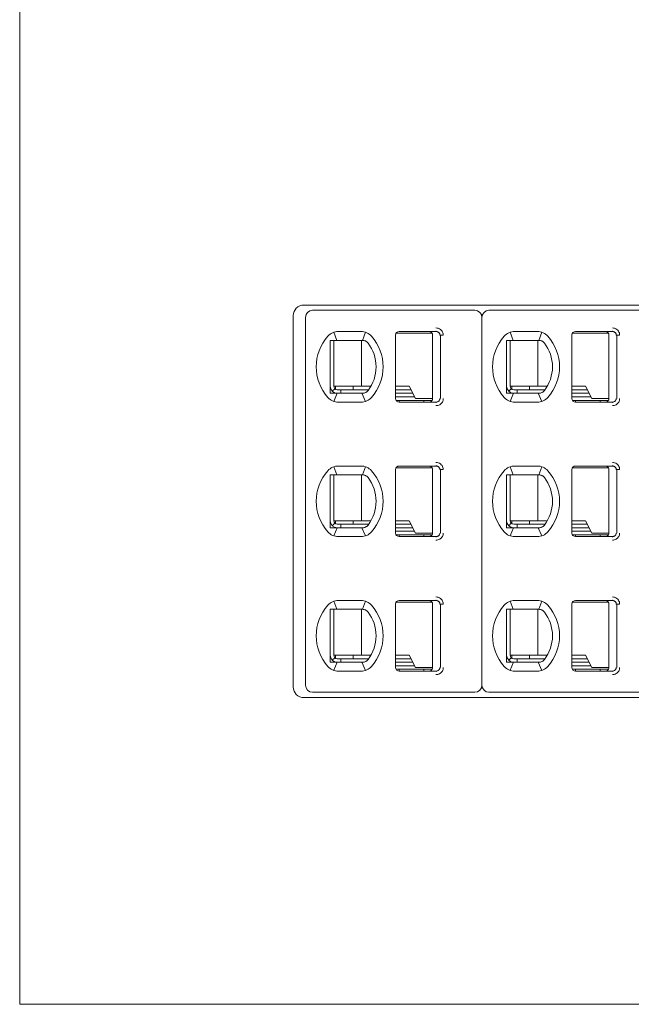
# Model space of a CAD drawing. Header units: millimetres. Extents: x -1114 to 1396, y -630 to 631.
# Tile 568 of 656: x 1197 to 1215, y -499 to -471. Entities that reach past the tile are written whole.
import ezdxf

# ---------------------------------------------------------------- set-up
doc = ezdxf.new("R2010")
doc.units = ezdxf.units.MM
doc.header["$MEASUREMENT"] = 0

msp = doc.modelspace()

# ---------------------------------------------------------------- linework, layer by layer
at = {"lineweight": 18}
for p, q in [((1197.2491, -497.1239), (1197.2491, -447.1239)), ((1205.3044, -479.3145), (1245.4044, -479.3145)), ((1210.1544, -479.4645), (1205.5544, -479.4645)), ((1215.1544, -479.4645), (1210.5544, -479.4645)), ((1205.0044, -490.1345), (1205.0044, -479.6145)), ((1205.3544, -479.6645), (1205.3544, -490.0845)), ((1210.3544, -479.6645), (1210.3544, -490.0845)), ((1210.3544, -479.6645), (1210.3544, -490.0845)), ((1206.1528, -480.0865), (1206.2373, -480.3145)), ((1206.2835, -480.0645), (1206.9252, -480.0645)), ((1206.2835, -480.0645), (1206.9252, -480.0645)), ((1207.0516, -480.085), (1206.966, -480.3145)), ((1207.9044, -481.9645), (1207.9044, -480.1645)), ((1207.9044, -481.9645), (1207.9044, -480.1645)), ((1208.5852, -480.1145), (1207.9177, -480.1145)), ((1208.0044, -480.0645), (1209.0518, -480.0645)), ((1209.0518, -480.0645), (1208.0044, -480.0645)), ((1208.9291, -480.1145), (1208.5852, -480.1145)), ((1208.9531, -480.0645), (1208.8543, -480.0645)), ((1209.0518, -480.0645), (1208.9531, -480.0645)), ((1208.9544, -481.9645), (1208.9544, -480.1645)), ((1209.1623, -480.1645), (1209.2589, -480.1645)), ((1209.1821, -481.9645), (1209.1821, -480.1645)), ((1211.1528, -480.0865), (1211.2373, -480.3145)), ((1211.2835, -480.0645), (1211.9252, -480.0645)), ((1211.2835, -480.0645), (1211.9252, -480.0645)), ((1211.966, -480.3145), (1212.0516, -480.085)), ((1212.9044, -481.9645), (1212.9044, -480.1645)), ((1212.9044, -481.9645), (1212.9044, -480.1645)), ((1213.5852, -480.1145), (1212.9177, -480.1145)), ((1213.0044, -480.0645), (1214.0518, -480.0645)), ((1214.0518, -480.0645), (1213.0044, -480.0645)), ((1213.9291, -480.1145), (1213.5852, -480.1145)), ((1213.9531, -480.0645), (1213.8543, -480.0645)), ((1214.0518, -480.0645), (1213.9531, -480.0645)), ((1213.9544, -481.9645), (1213.9544, -480.1645)), ((1214.1623, -480.1645), (1214.2589, -480.1645)), ((1214.1821, -481.9645), (1214.1821, -480.1645)), ((1206.1544, -480.3145), (1206.1544, -481.6145)), ((1206.9252, -480.3145), (1206.2835, -480.3145)), ((1206.9435, -480.3145), (1206.9435, -481.6145)), ((1211.1544, -480.3145), (1211.1544, -481.6145)), ((1211.9252, -480.3145), (1211.2835, -480.3145)), ((1211.9435, -480.3145), (1211.9435, -481.6145)), ((1206.1837, -481.6852), (1206.1129, -481.7559)), ((1206.1544, -481.6145), (1206.9139, -481.6145)), ((1206.2044, -481.7011), (1206.2044, -481.6145)), ((1206.7044, -481.7145), (1206.7044, -481.6145)), ((1206.9139, -481.6145), (1206.9647, -481.6145)), ((1207.207, -481.6145), (1206.9647, -481.6145)), ((1208.2887, -481.6145), (1207.9044, -481.6145)), ((1208.4692, -481.9645), (1208.2887, -481.6145)), ((1211.1837, -481.6852), (1211.1129, -481.7559)), ((1211.1544, -481.6145), (1211.9139, -481.6145)), ((1211.2044, -481.7011), (1211.2044, -481.6145)), ((1211.7044, -481.7145), (1211.7044, -481.6145)), ((1211.9139, -481.6145), (1211.9647, -481.6145)), ((1212.207, -481.6145), (1211.9647, -481.6145)), ((1213.2887, -481.6145), (1212.9044, -481.6145)), ((1213.4692, -481.9645), (1213.2887, -481.6145)), ((1206.1538, -482.0428), (1206.2512, -481.8145)), ((1206.3544, -481.7145), (1206.2544, -481.7145)), ((1206.2835, -481.8145), (1206.9252, -481.8145)), ((1206.3544, -481.7145), (1206.3544, -481.8145)), ((1206.3544, -481.7145), (1207.1418, -481.7145)), ((1206.9482, -481.8145), (1207.0494, -482.0447)), ((1207.9044, -481.7145), (1208.3403, -481.7145)), ((1208.3918, -481.8145), (1207.9044, -481.8145)), ((1208.4434, -481.9145), (1207.9044, -481.9145)), ((1208.4692, -481.9645), (1208.5852, -481.9645)), ((1208.5852, -481.9645), (1208.9478, -481.9645)), ((1211.1538, -482.0428), (1211.2512, -481.8145)), ((1211.3544, -481.7145), (1211.2544, -481.7145)), ((1211.2835, -481.8145), (1211.9252, -481.8145)), ((1211.3544, -481.7145), (1211.3544, -481.8145)), ((1211.3544, -481.7145), (1212.1418, -481.7145)), ((1212.0494, -482.0447), (1211.9482, -481.8145)), ((1212.9044, -481.7145), (1213.3403, -481.7145)), ((1213.3918, -481.8145), (1212.9044, -481.8145)), ((1213.4434, -481.9145), (1212.9044, -481.9145)), ((1213.4692, -481.9645), (1213.5852, -481.9645)), ((1213.5852, -481.9645), (1213.9478, -481.9645)), ((1206.2835, -482.0645), (1206.9252, -482.0645)), ((1206.9252, -482.0645), (1206.2835, -482.0645)), ((1208.9309, -482.0145), (1207.9178, -482.0145)), ((1208.0044, -482.0645), (1208.0044, -482.0145)), ((1208.0044, -482.0645), (1209.0518, -482.0645)), ((1208.0044, -482.0645), (1209.0518, -482.0645)), ((1208.7044, -482.0145), (1208.7044, -482.0645)), ((1209.0518, -482.0713), (1209.0518, -482.0645)), ((1211.2835, -482.0645), (1211.9252, -482.0645)), ((1211.9252, -482.0645), (1211.2835, -482.0645)), ((1213.9309, -482.0145), (1212.9178, -482.0145)), ((1213.0044, -482.0645), (1213.0044, -482.0145)), ((1213.0044, -482.0645), (1214.0518, -482.0645)), ((1213.0044, -482.0645), (1214.0518, -482.0645)), ((1213.7044, -482.0145), (1213.7044, -482.0645)), ((1214.0518, -482.0713), (1214.0518, -482.0645)), ((1206.1528, -483.8965), (1206.2373, -484.1245)), ((1206.2835, -483.8745), (1206.9252, -483.8745)), ((1206.2835, -483.8745), (1206.9252, -483.8745)), ((1206.966, -484.1245), (1207.0516, -483.895)), ((1208.5852, -483.9245), (1207.9177, -483.9245)), ((1208.0044, -483.8745), (1209.0518, -483.8745)), ((1208.0044, -483.8745), (1209.0518, -483.8745)), ((1208.9345, -483.9245), (1208.5852, -483.9245)), ((1209.0518, -483.8745), (1208.8543, -483.8745)), ((1211.1528, -483.8965), (1211.2373, -484.1245)), ((1211.2835, -483.8745), (1211.9252, -483.8745)), ((1211.2835, -483.8745), (1211.9252, -483.8745)), ((1212.0516, -483.895), (1211.966, -484.1245)), ((1213.5852, -483.9245), (1212.9177, -483.9245)), ((1213.0044, -483.8745), (1214.0518, -483.8745)), ((1213.0044, -483.8745), (1214.0518, -483.8745)), ((1213.9345, -483.9245), (1213.5852, -483.9245)), ((1214.0518, -483.8745), (1213.8543, -483.8745)), ((1206.1544, -484.1245), (1206.1544, -485.4245)), ((1206.9252, -484.1245), (1206.2835, -484.1245)), ((1206.9435, -484.1245), (1206.9435, -485.4245)), ((1207.9044, -485.7745), (1207.9044, -483.9745)), ((1207.9044, -485.7745), (1207.9044, -483.9745)), ((1208.9544, -485.7745), (1208.9544, -483.9745)), ((1209.1623, -483.9745), (1209.2589, -483.9745)), ((1209.1821, -485.7745), (1209.1821, -483.9745)), ((1211.1544, -484.1245), (1211.1544, -485.4245)), ((1211.9252, -484.1245), (1211.2835, -484.1245)), ((1211.9435, -484.1245), (1211.9435, -485.4245)), ((1212.9044, -485.7745), (1212.9044, -483.9745)), ((1212.9044, -485.7745), (1212.9044, -483.9745)), ((1213.9544, -485.7745), (1213.9544, -483.9745)), ((1214.1623, -483.9745), (1214.2589, -483.9745)), ((1214.1821, -485.7745), (1214.1821, -483.9745)), ((1206.1837, -485.4952), (1206.1129, -485.5659)), ((1206.1544, -485.4245), (1206.9139, -485.4245)), ((1206.2044, -485.5111), (1206.2044, -485.4245)), ((1206.3544, -485.5245), (1206.2544, -485.5245)), ((1206.3544, -485.5245), (1206.3544, -485.6245)), ((1206.3544, -485.5245), (1207.1418, -485.5245)), ((1206.7044, -485.5245), (1206.7044, -485.4245)), ((1206.9139, -485.4245), (1206.9647, -485.4245)), ((1207.207, -485.4245), (1206.9647, -485.4245)), ((1208.2887, -485.4245), (1207.9044, -485.4245)), ((1207.9044, -485.5245), (1208.3403, -485.5245)), ((1208.4692, -485.7745), (1208.2887, -485.4245)), ((1211.1837, -485.4952), (1211.1129, -485.5659)), ((1211.1544, -485.4245), (1211.9139, -485.4245)), ((1211.2044, -485.5111), (1211.2044, -485.4245)), ((1211.3544, -485.5245), (1211.2544, -485.5245)), ((1211.3544, -485.5245), (1212.1418, -485.5245)), ((1211.3544, -485.5245), (1211.3544, -485.6245)), ((1211.7044, -485.5245), (1211.7044, -485.4245)), ((1211.9139, -485.4245), (1211.9647, -485.4245)), ((1212.207, -485.4245), (1211.9647, -485.4245)), ((1213.2887, -485.4245), (1212.9044, -485.4245)), ((1212.9044, -485.5245), (1213.3403, -485.5245)), ((1213.4692, -485.7745), (1213.2887, -485.4245)), ((1206.1538, -485.8528), (1206.2512, -485.6245)), ((1206.2835, -485.6245), (1206.9252, -485.6245)), ((1206.2835, -485.8745), (1206.9252, -485.8745)), ((1206.9252, -485.8745), (1206.2835, -485.8745)), ((1207.0494, -485.8547), (1206.9482, -485.6245)), ((1208.3918, -485.6245), (1207.9044, -485.6245)), ((1208.4434, -485.7245), (1207.9044, -485.7245)), ((1208.9309, -485.8245), (1207.9178, -485.8245)), ((1208.0044, -485.8745), (1208.0044, -485.8245)), ((1208.0044, -485.8745), (1209.0518, -485.8745)), ((1208.0044, -485.8745), (1209.0518, -485.8745)), ((1208.4692, -485.7745), (1208.5852, -485.7745)), ((1208.5852, -485.7745), (1208.9478, -485.7745)), ((1208.7044, -485.8245), (1208.7044, -485.8745)), ((1209.0518, -485.8813), (1209.0518, -485.8745)), ((1211.1538, -485.8528), (1211.2512, -485.6245)), ((1211.2835, -485.6245), (1211.9252, -485.6245)), ((1211.2835, -485.8745), (1211.9252, -485.8745)), ((1211.9252, -485.8745), (1211.2835, -485.8745)), ((1212.0494, -485.8547), (1211.9482, -485.6245)), ((1213.3918, -485.6245), (1212.9044, -485.6245)), ((1213.4434, -485.7245), (1212.9044, -485.7245)), ((1213.9309, -485.8245), (1212.9178, -485.8245)), ((1213.0044, -485.8745), (1213.0044, -485.8245)), ((1213.0044, -485.8745), (1214.0518, -485.8745)), ((1213.0044, -485.8745), (1214.0518, -485.8745)), ((1213.4692, -485.7745), (1213.5852, -485.7745)), ((1213.5852, -485.7745), (1213.9478, -485.7745)), ((1213.7044, -485.8245), (1213.7044, -485.8745)), ((1214.0518, -485.8813), (1214.0518, -485.8745)), ((1206.1528, -487.7065), (1206.2373, -487.9345)), ((1206.2835, -487.6845), (1206.9252, -487.6845)), ((1206.2835, -487.6845), (1206.9252, -487.6845)), ((1206.966, -487.9345), (1207.0516, -487.705)), ((1207.9044, -489.5845), (1207.9044, -487.7845)), ((1207.9044, -489.5845), (1207.9044, -487.7845)), ((1208.5852, -487.7345), (1207.9177, -487.7345)), ((1208.0044, -487.6845), (1209.0518, -487.6845)), ((1208.0044, -487.6845), (1209.0518, -487.6845)), ((1208.9345, -487.7345), (1208.5852, -487.7345)), ((1209.0518, -487.6845), (1208.8543, -487.6845)), ((1208.9544, -489.5845), (1208.9544, -487.7845)), ((1209.1623, -487.7845), (1209.2589, -487.7845)), ((1209.1821, -489.5845), (1209.1821, -487.7845)), ((1211.1528, -487.7065), (1211.2373, -487.9345)), ((1211.2835, -487.6845), (1211.9252, -487.6845)), ((1211.2835, -487.6845), (1211.9252, -487.6845)), ((1212.0516, -487.705), (1211.966, -487.9345)), ((1212.9044, -489.5845), (1212.9044, -487.7845)), ((1212.9044, -489.5845), (1212.9044, -487.7845)), ((1213.5852, -487.7345), (1212.9177, -487.7345)), ((1213.0044, -487.6845), (1214.0518, -487.6845)), ((1213.0044, -487.6845), (1214.0518, -487.6845)), ((1213.9345, -487.7345), (1213.5852, -487.7345)), ((1214.0518, -487.6845), (1213.8543, -487.6845)), ((1213.9544, -489.5845), (1213.9544, -487.7845)), ((1214.1623, -487.7845), (1214.2589, -487.7845)), ((1214.1821, -489.5845), (1214.1821, -487.7845)), ((1206.1544, -487.9345), (1206.1544, -489.2345)), ((1206.9252, -487.9345), (1206.2835, -487.9345)), ((1206.9435, -487.9345), (1206.9435, -489.2345)), ((1211.1544, -487.9345), (1211.1544, -489.2345)), ((1211.9252, -487.9345), (1211.2835, -487.9345)), ((1211.9435, -487.9345), (1211.9435, -489.2345)), ((1206.1544, -489.2345), (1206.9139, -489.2345)), ((1206.2044, -489.3211), (1206.2044, -489.2345)), ((1206.7044, -489.3345), (1206.7044, -489.2345)), ((1206.9139, -489.2345), (1206.9647, -489.2345)), ((1207.207, -489.2345), (1206.9647, -489.2345)), ((1208.2887, -489.2345), (1207.9044, -489.2345)), ((1208.4692, -489.5845), (1208.2887, -489.2345)), ((1211.1544, -489.2345), (1211.9139, -489.2345)), ((1211.2044, -489.3211), (1211.2044, -489.2345)), ((1211.7044, -489.3345), (1211.7044, -489.2345)), ((1211.9139, -489.2345), (1211.9647, -489.2345)), ((1212.207, -489.2345), (1211.9647, -489.2345)), ((1213.2887, -489.2345), (1212.9044, -489.2345)), ((1213.4692, -489.5845), (1213.2887, -489.2345)), ((1206.1837, -489.3052), (1206.1129, -489.3759)), ((1206.1538, -489.6628), (1206.2512, -489.4345)), ((1206.3544, -489.3345), (1206.2544, -489.3345)), ((1206.2835, -489.4345), (1206.9252, -489.4345)), ((1206.3544, -489.3345), (1206.3544, -489.4345)), ((1206.3544, -489.3345), (1207.1418, -489.3345)), ((1207.0494, -489.6647), (1206.9482, -489.4345)), ((1207.9044, -489.3345), (1208.3403, -489.3345)), ((1208.3918, -489.4345), (1207.9044, -489.4345)), ((1211.1837, -489.3052), (1211.1129, -489.3759)), ((1211.1538, -489.6628), (1211.2512, -489.4345)), ((1211.3544, -489.3345), (1211.2544, -489.3345)), ((1211.2835, -489.4345), (1211.9252, -489.4345)), ((1211.3544, -489.3345), (1211.3544, -489.4345)), ((1211.3544, -489.3345), (1212.1418, -489.3345)), ((1212.0494, -489.6647), (1211.9482, -489.4345)), ((1212.9044, -489.3345), (1213.3403, -489.3345)), ((1213.3918, -489.4345), (1212.9044, -489.4345)), ((1206.2835, -489.6845), (1206.9252, -489.6845)), ((1206.9252, -489.6845), (1206.2835, -489.6845)), ((1208.4434, -489.5345), (1207.9044, -489.5345)), ((1208.9309, -489.6345), (1207.9178, -489.6345)), ((1208.0044, -489.6845), (1208.0044, -489.6345)), ((1208.0044, -489.6845), (1209.0518, -489.6845)), ((1208.0044, -489.6845), (1209.0518, -489.6845)), ((1208.4692, -489.5845), (1208.5852, -489.5845)), ((1208.5852, -489.5845), (1208.9478, -489.5845)), ((1208.7044, -489.6345), (1208.7044, -489.6845)), ((1209.0518, -489.6913), (1209.0518, -489.6845)), ((1211.2835, -489.6845), (1211.9252, -489.6845)), ((1211.9252, -489.6845), (1211.2835, -489.6845)), ((1213.4434, -489.5345), (1212.9044, -489.5345)), ((1213.9309, -489.6345), (1212.9178, -489.6345)), ((1213.0044, -489.6845), (1213.0044, -489.6345)), ((1213.0044, -489.6845), (1214.0518, -489.6845)), ((1213.0044, -489.6845), (1214.0518, -489.6845)), ((1213.4692, -489.5845), (1213.5852, -489.5845)), ((1213.5852, -489.5845), (1213.9478, -489.5845)), ((1213.7044, -489.6345), (1213.7044, -489.6845)), ((1214.0518, -489.6913), (1214.0518, -489.6845)), ((1205.5544, -490.2845), (1210.1544, -490.2845)), ((1210.5544, -490.2845), (1215.1544, -490.2845)), ((1245.4044, -490.4345), (1205.3044, -490.4345)), ((1197.2491, -499.1239), (1197.2491, -497.1239)), ((1253.4547, -499.1239), (1197.2491, -499.1239)), ((1253.4547, -499.1239), (1197.2491, -499.1239))]:
    msp.add_line(p, q, dxfattribs=at)
for centre, radius, start, end in [((1205.3044, -479.6145), 0.3, 90, 180), ((1205.5544, -479.6645), 0.2, 90, 180), ((1210.1544, -479.6645), 0.2, 0, 90), ((1210.5544, -479.6645), 0.2, 90, 180), ((1206.9544, -481.0645), 1.3, 138.18969, 221.81031), ((1206.9544, -481.0645), 1.3, 138.18969, 221.81031), ((1206.2835, -480.4645), 0.4, 90, 138.18969), ((1206.2835, -480.4645), 0.4, 90, 138.18969), ((1206.9252, -480.4645), 0.4, 41.81031, 90), ((1206.9252, -480.4645), 0.4, 41.81031, 90), ((1206.2544, -481.0645), 1.3, 318.18969, 41.81031), ((1206.2544, -481.0645), 1.3, 318.18969, 41.81031), ((1208.0044, -480.1645), 0.1, 90, 180), ((1208.0044, -480.1645), 0.1, 90, 180), ((1211.9544, -481.0645), 1.3, 138.18969, 221.81031), ((1211.9544, -481.0645), 1.3, 138.18969, 221.81031), ((1211.2835, -480.4645), 0.4, 90, 138.18969), ((1211.2835, -480.4645), 0.4, 90, 138.18969), ((1211.9252, -480.4645), 0.4, 41.81031, 90), ((1211.9252, -480.4645), 0.4, 41.81031, 90), ((1211.2544, -481.0645), 1.3, 318.18969, 41.81031), ((1211.2544, -481.0645), 1.3, 318.18969, 41.81031), ((1213.0044, -480.1645), 0.1, 90, 180), ((1213.0044, -480.1645), 0.1, 90, 180), ((1206.2544, -481.0645), 1.1, 0, 37.66989), ((1211.2544, -481.0645), 1.1, 0, 37.66989), ((1206.2544, -481.0645), 1.1, 322.33011, 0), ((1211.2544, -481.0645), 1.1, 322.33011, 0), ((1206.2544, -481.6145), 0.2, 180, 270), ((1206.2544, -481.6145), 0.1, 180, 270), ((1211.2544, -481.6145), 0.2, 180, 270), ((1211.2544, -481.6145), 0.1, 180, 270), ((1206.2835, -481.6645), 0.4, 221.81031, 270), ((1206.2835, -481.6645), 0.4, 221.81031, 270), ((1206.9252, -481.6645), 0.4, 270, 318.18969), ((1206.9252, -481.6645), 0.4, 270, 318.18969), ((1208.0044, -481.9645), 0.1, 180, 270), ((1208.0044, -481.9645), 0.1, 180, 270), ((1211.2835, -481.6645), 0.4, 221.81031, 270), ((1211.2835, -481.6645), 0.4, 221.81031, 270), ((1211.9252, -481.6645), 0.4, 270, 318.18969), ((1211.9252, -481.6645), 0.4, 270, 318.18969), ((1213.0044, -481.9645), 0.1, 180, 270), ((1213.0044, -481.9645), 0.1, 180, 270), ((1206.2835, -484.2745), 0.4, 90, 138.18969), ((1206.2835, -484.2745), 0.4, 90, 138.18969), ((1206.9252, -484.2745), 0.4, 41.81031, 90), ((1206.9252, -484.2745), 0.4, 41.81031, 90), ((1208.0044, -483.9745), 0.1, 90, 180), ((1208.0044, -483.9745), 0.1, 90, 180), ((1211.2835, -484.2745), 0.4, 90, 138.18969), ((1211.2835, -484.2745), 0.4, 90, 138.18969), ((1211.9252, -484.2745), 0.4, 41.81031, 90), ((1211.9252, -484.2745), 0.4, 41.81031, 90), ((1213.0044, -483.9745), 0.1, 90, 180), ((1213.0044, -483.9745), 0.1, 90, 180), ((1206.9544, -484.8745), 1.3, 138.18969, 221.81031), ((1206.9544, -484.8745), 1.3, 138.18969, 221.81031), ((1206.2544, -484.8745), 1.1, 0, 37.66989), ((1206.2544, -484.8745), 1.3, 318.18969, 41.81031), ((1206.2544, -484.8745), 1.3, 318.18969, 41.81031), ((1211.9544, -484.8745), 1.3, 138.18969, 221.81031), ((1211.9544, -484.8745), 1.3, 138.18969, 221.81031), ((1211.2544, -484.8745), 1.1, 0, 37.66989), ((1211.2544, -484.8745), 1.3, 318.18969, 41.81031), ((1211.2544, -484.8745), 1.3, 318.18969, 41.81031), ((1206.2544, -484.8745), 1.1, 322.33011, 0), ((1211.2544, -484.8745), 1.1, 322.33011, 0), ((1206.2544, -485.4245), 0.2, 180, 270), ((1206.2544, -485.4245), 0.1, 180, 270), ((1211.2544, -485.4245), 0.2, 180, 270), ((1211.2544, -485.4245), 0.1, 180, 270), ((1206.2835, -485.4745), 0.4, 221.81031, 270), ((1206.2835, -485.4745), 0.4, 221.81031, 270), ((1206.9252, -485.4745), 0.4, 270, 318.18969), ((1206.9252, -485.4745), 0.4, 270, 318.18969), ((1208.0044, -485.7745), 0.1, 180, 270), ((1208.0044, -485.7745), 0.1, 180, 270), ((1211.2835, -485.4745), 0.4, 221.81031, 270), ((1211.2835, -485.4745), 0.4, 221.81031, 270), ((1211.9252, -485.4745), 0.4, 270, 318.18969), ((1211.9252, -485.4745), 0.4, 270, 318.18969), ((1213.0044, -485.7745), 0.1, 180, 270), ((1213.0044, -485.7745), 0.1, 180, 270), ((1206.9544, -488.6845), 1.3, 138.18969, 221.81031), ((1206.9544, -488.6845), 1.3, 138.18969, 221.81031), ((1206.2835, -488.0845), 0.4, 90, 138.18969), ((1206.2835, -488.0845), 0.4, 90, 138.18969), ((1206.9252, -488.0845), 0.4, 41.81031, 90), ((1206.9252, -488.0845), 0.4, 41.81031, 90), ((1206.2544, -488.6845), 1.3, 318.18969, 41.81031), ((1206.2544, -488.6845), 1.3, 318.18969, 41.81031), ((1208.0044, -487.7845), 0.1, 90, 180), ((1208.0044, -487.7845), 0.1, 90, 180), ((1211.9544, -488.6845), 1.3, 138.18969, 221.81031), ((1211.9544, -488.6845), 1.3, 138.18969, 221.81031), ((1211.2835, -488.0845), 0.4, 90, 138.18969), ((1211.2835, -488.0845), 0.4, 90, 138.18969), ((1211.9252, -488.0845), 0.4, 41.81031, 90), ((1211.9252, -488.0845), 0.4, 41.81031, 90), ((1211.2544, -488.6845), 1.3, 318.18969, 41.81031), ((1211.2544, -488.6845), 1.3, 318.18969, 41.81031), ((1213.0044, -487.7845), 0.1, 90, 180), ((1213.0044, -487.7845), 0.1, 90, 180), ((1206.2544, -488.6845), 1.1, 0, 37.66989), ((1211.2544, -488.6845), 1.1, 0, 37.66989), ((1206.2544, -488.6845), 1.1, 322.33011, 0), ((1211.2544, -488.6845), 1.1, 322.33011, 0), ((1206.2544, -489.2345), 0.2, 180, 270), ((1206.2544, -489.2345), 0.1, 180, 270), ((1211.2544, -489.2345), 0.2, 180, 270), ((1211.2544, -489.2345), 0.1, 180, 270), ((1206.2835, -489.2845), 0.4, 221.81031, 270), ((1206.2835, -489.2845), 0.4, 221.81031, 270), ((1206.9252, -489.2845), 0.4, 270, 318.18969), ((1206.9252, -489.2845), 0.4, 270, 318.18969), ((1208.0044, -489.5845), 0.1, 180, 270), ((1208.0044, -489.5845), 0.1, 180, 270), ((1211.2835, -489.2845), 0.4, 221.81031, 270), ((1211.2835, -489.2845), 0.4, 221.81031, 270), ((1211.9252, -489.2845), 0.4, 270, 318.18969), ((1211.9252, -489.2845), 0.4, 270, 318.18969), ((1213.0044, -489.5845), 0.1, 180, 270), ((1213.0044, -489.5845), 0.1, 180, 270), ((1205.3044, -490.1345), 0.3, 180, 270), ((1205.5544, -490.0845), 0.2, 180, 270), ((1210.1544, -490.0845), 0.2, 270, 0), ((1210.5544, -490.0845), 0.2, 180, 270)]:
    msp.add_arc(centre, radius, start, end, dxfattribs=at)
for points, degree in [([(1209.0518, -479.9645), (1209.0738, -479.9643), (1209.1161, -479.9709), (1209.1793, -480.0017), (1209.2275, -480.0526), (1209.2524, -480.1051), (1209.2587, -480.1442), (1209.2589, -480.1645)], 3), ([(1214.0518, -479.9645), (1214.0738, -479.9643), (1214.1161, -479.9709), (1214.1793, -480.0017), (1214.2275, -480.0526), (1214.2524, -480.1051), (1214.2587, -480.1442), (1214.2589, -480.1645)], 3), ([(1208.9544, -480.1645), (1208.9544, -480.1541), (1208.9511, -480.1332), (1208.9366, -480.1048), (1208.9143, -480.0824), (1208.886, -480.0679), (1208.8649, -480.0645), (1208.8544, -480.0645)], 3), ([(1209.0507, -480.0576), (1209.0944, -480.0723)], 1), ([(1213.9544, -480.1645), (1213.9544, -480.1541), (1213.9511, -480.1332), (1213.9366, -480.1048), (1213.9143, -480.0824), (1213.886, -480.0679), (1213.8649, -480.0645), (1213.8544, -480.0645)], 3), ([(1214.0507, -480.0576), (1214.0944, -480.0723)], 1), ([(1206.1158, -480.3145), (1206.1091, -480.3145), (1206.0955, -480.3145), (1206.075, -480.3145), (1206.0612, -480.3145), (1206.0544, -480.3145)], 3), ([(1206.2835, -480.3145), (1206.2784, -480.3145), (1206.268, -480.3145), (1206.2521, -480.3145), (1206.2355, -480.3145), (1206.2181, -480.3145), (1206.1997, -480.3145), (1206.1805, -480.3145), (1206.1602, -480.3145), (1206.1388, -480.3145), (1206.1236, -480.3145), (1206.1158, -480.3145)], 3), ([(1206.9252, -480.3145), (1206.9297, -480.3145), (1206.9387, -480.3145), (1206.9527, -480.3145), (1206.962, -480.3145), (1206.9668, -480.3145)], 3), ([(1206.9668, -480.3145), (1206.978, -480.3145), (1207.0005, -480.3164), (1207.0334, -480.3249), (1207.0543, -480.3343), (1207.0644, -480.3399)], 3), ([(1207.0644, -480.3399), (1207.0727, -480.3446), (1207.0883, -480.3548), (1207.1087, -480.3728), (1207.12, -480.3857), (1207.1251, -480.3923)], 3), ([(1211.1158, -480.3145), (1211.1091, -480.3145), (1211.0955, -480.3145), (1211.075, -480.3145), (1211.0612, -480.3145), (1211.0544, -480.3145)], 3), ([(1211.2835, -480.3145), (1211.2784, -480.3145), (1211.268, -480.3145), (1211.2521, -480.3145), (1211.2355, -480.3145), (1211.2181, -480.3145), (1211.1997, -480.3145), (1211.1805, -480.3145), (1211.1602, -480.3145), (1211.1388, -480.3145), (1211.1236, -480.3145), (1211.1158, -480.3145)], 3), ([(1211.9252, -480.3145), (1211.9297, -480.3145), (1211.9387, -480.3145), (1211.9527, -480.3145), (1211.962, -480.3145), (1211.9668, -480.3145)], 3), ([(1211.9668, -480.3145), (1211.978, -480.3145), (1212.0005, -480.3164), (1212.0334, -480.3249), (1212.0543, -480.3343), (1212.0644, -480.3399)], 3), ([(1212.0644, -480.3399), (1212.0727, -480.3446), (1212.0883, -480.3548), (1212.1087, -480.3728), (1212.12, -480.3857), (1212.1251, -480.3923)], 3), ([(1206.0544, -481.8145), (1206.0612, -481.8145), (1206.075, -481.8145), (1206.0955, -481.8145), (1206.1091, -481.8145), (1206.1158, -481.8145)], 3), ([(1206.1158, -481.8145), (1206.1236, -481.8145), (1206.1388, -481.8145), (1206.1602, -481.8145), (1206.1805, -481.8145), (1206.1997, -481.8145), (1206.2181, -481.8145), (1206.2355, -481.8145), (1206.252, -481.8145), (1206.2679, -481.8145), (1206.2784, -481.8145), (1206.2835, -481.8145)], 3), ([(1206.9668, -481.8145), (1206.962, -481.8145), (1206.9526, -481.8145), (1206.9387, -481.8145), (1206.9296, -481.8145), (1206.9252, -481.8145)], 3), ([(1207.0644, -481.789), (1207.0543, -481.7947), (1207.0333, -481.8041), (1207.0004, -481.8126), (1206.978, -481.8145), (1206.9668, -481.8145)], 3), ([(1207.1251, -481.7367), (1207.1197, -481.7436), (1207.1081, -481.7568), (1207.0878, -481.7745), (1207.0725, -481.7845), (1207.0644, -481.789)], 3), ([(1208.9544, -481.9645), (1208.9544, -481.9749), (1208.9511, -481.9958), (1208.9366, -482.0242), (1208.9143, -482.0466), (1208.886, -482.0611), (1208.8649, -482.0645), (1208.8544, -482.0645)], 3), ([(1209.2589, -481.9645), (1209.2588, -481.9818), (1209.2544, -482.0154), (1209.2338, -482.0644), (1209.2015, -482.1061), (1209.1568, -482.1395), (1209.1073, -482.1595), (1209.0709, -482.1643), (1209.0518, -482.1645)], 3), ([(1211.0544, -481.8145), (1211.0612, -481.8145), (1211.075, -481.8145), (1211.0955, -481.8145), (1211.1091, -481.8145), (1211.1158, -481.8145)], 3), ([(1211.1158, -481.8145), (1211.1236, -481.8145), (1211.1388, -481.8145), (1211.1602, -481.8145), (1211.1805, -481.8145), (1211.1997, -481.8145), (1211.2181, -481.8145), (1211.2355, -481.8145), (1211.252, -481.8145), (1211.2679, -481.8145), (1211.2784, -481.8145), (1211.2835, -481.8145)], 3), ([(1211.9668, -481.8145), (1211.962, -481.8145), (1211.9526, -481.8145), (1211.9387, -481.8145), (1211.9296, -481.8145), (1211.9252, -481.8145)], 3), ([(1212.0644, -481.789), (1212.0543, -481.7947), (1212.0333, -481.8041), (1212.0004, -481.8126), (1211.978, -481.8145), (1211.9668, -481.8145)], 3), ([(1212.1251, -481.7367), (1212.1197, -481.7436), (1212.1081, -481.7568), (1212.0878, -481.7745), (1212.0725, -481.7845), (1212.0644, -481.789)], 3), ([(1213.9544, -481.9645), (1213.9544, -481.9749), (1213.9511, -481.9958), (1213.9366, -482.0242), (1213.9143, -482.0466), (1213.886, -482.0611), (1213.8649, -482.0645), (1213.8544, -482.0645)], 3), ([(1214.2589, -481.9645), (1214.2588, -481.9818), (1214.2544, -482.0154), (1214.2338, -482.0644), (1214.2015, -482.1061), (1214.1568, -482.1395), (1214.1073, -482.1595), (1214.0709, -482.1643), (1214.0518, -482.1645)], 3), ([(1209.074, -482.0624), (1209.0507, -482.0714)], 1), ([(1214.074, -482.0624), (1214.0507, -482.0714)], 1), ([(1208.8544, -483.8745), (1208.8649, -483.8745), (1208.8859, -483.8778), (1208.9142, -483.8923), (1208.9366, -483.9148), (1208.9511, -483.9432), (1208.9544, -483.9641), (1208.9544, -483.9745)], 3), ([(1209.0507, -483.8676), (1209.0944, -483.8823)], 1), ([(1209.0518, -483.7745), (1209.0738, -483.7743), (1209.1161, -483.7809), (1209.1793, -483.8117), (1209.2275, -483.8626), (1209.2524, -483.9151), (1209.2587, -483.9542), (1209.2589, -483.9745)], 3), ([(1213.8544, -483.8745), (1213.8649, -483.8745), (1213.8859, -483.8778), (1213.9142, -483.8923), (1213.9366, -483.9148), (1213.9511, -483.9432), (1213.9544, -483.9641), (1213.9544, -483.9745)], 3), ([(1214.0507, -483.8676), (1214.0944, -483.8823)], 1), ([(1214.0518, -483.7745), (1214.0738, -483.7743), (1214.1161, -483.7809), (1214.1793, -483.8117), (1214.2275, -483.8626), (1214.2524, -483.9151), (1214.2587, -483.9542), (1214.2589, -483.9745)], 3), ([(1206.0544, -484.1245), (1206.0611, -484.1245), (1206.0747, -484.1245), (1206.0952, -484.1245), (1206.1089, -484.1245), (1206.1158, -484.1245)], 3), ([(1206.2835, -484.1245), (1206.2784, -484.1245), (1206.268, -484.1245), (1206.2521, -484.1245), (1206.2355, -484.1245), (1206.2181, -484.1245), (1206.1997, -484.1245), (1206.1805, -484.1245), (1206.1602, -484.1245), (1206.1388, -484.1245), (1206.1236, -484.1245), (1206.1158, -484.1245)], 3), ([(1206.9668, -484.1245), (1206.9621, -484.1245), (1206.9527, -484.1245), (1206.9387, -484.1245), (1206.9297, -484.1245), (1206.9252, -484.1245)], 3), ([(1207.0644, -484.1499), (1207.0541, -484.1442), (1207.0328, -484.1347), (1206.9999, -484.1263), (1206.9777, -484.1245), (1206.9668, -484.1245)], 3), ([(1207.1251, -484.2023), (1207.1198, -484.1954), (1207.1082, -484.1823), (1207.0878, -484.1645), (1207.0724, -484.1544), (1207.0644, -484.1499)], 3), ([(1211.0544, -484.1245), (1211.0611, -484.1245), (1211.0747, -484.1245), (1211.0952, -484.1245), (1211.1089, -484.1245), (1211.1158, -484.1245)], 3), ([(1211.2835, -484.1245), (1211.2784, -484.1245), (1211.268, -484.1245), (1211.2521, -484.1245), (1211.2355, -484.1245), (1211.2181, -484.1245), (1211.1997, -484.1245), (1211.1805, -484.1245), (1211.1602, -484.1245), (1211.1388, -484.1245), (1211.1236, -484.1245), (1211.1158, -484.1245)], 3), ([(1211.9668, -484.1245), (1211.9621, -484.1245), (1211.9527, -484.1245), (1211.9387, -484.1245), (1211.9297, -484.1245), (1211.9252, -484.1245)], 3), ([(1212.0644, -484.1499), (1212.0541, -484.1442), (1212.0328, -484.1347), (1211.9999, -484.1263), (1211.9777, -484.1245), (1211.9668, -484.1245)], 3), ([(1212.1251, -484.2023), (1212.1198, -484.1954), (1212.1082, -484.1823), (1212.0878, -484.1645), (1212.0724, -484.1544), (1212.0644, -484.1499)], 3), ([(1207.0644, -485.599), (1207.0543, -485.6047), (1207.0333, -485.6141), (1207.0004, -485.6226), (1206.978, -485.6245), (1206.9668, -485.6245)], 3), ([(1207.0644, -485.599), (1207.0727, -485.5944), (1207.0884, -485.584), (1207.1087, -485.5662), (1207.12, -485.5533), (1207.1251, -485.5467)], 3), ([(1212.0644, -485.599), (1212.0543, -485.6047), (1212.0333, -485.6141), (1212.0004, -485.6226), (1211.978, -485.6245), (1211.9668, -485.6245)], 3), ([(1212.0644, -485.599), (1212.0727, -485.5944), (1212.0884, -485.584), (1212.1087, -485.5662), (1212.12, -485.5533), (1212.1251, -485.5467)], 3), ([(1206.0544, -485.6245), (1206.0612, -485.6245), (1206.075, -485.6245), (1206.0955, -485.6245), (1206.1091, -485.6245), (1206.1158, -485.6245)], 3), ([(1206.1158, -485.6245), (1206.1236, -485.6245), (1206.1388, -485.6245), (1206.1602, -485.6245), (1206.1805, -485.6245), (1206.1997, -485.6245), (1206.2181, -485.6245), (1206.2355, -485.6245), (1206.252, -485.6245), (1206.2679, -485.6245), (1206.2784, -485.6245), (1206.2835, -485.6245)], 3), ([(1206.9252, -485.6245), (1206.9297, -485.6245), (1206.9388, -485.6245), (1206.9527, -485.6245), (1206.9621, -485.6245), (1206.9668, -485.6245)], 3), ([(1208.9544, -485.7745), (1208.9544, -485.7849), (1208.9511, -485.8058), (1208.9366, -485.8342), (1208.9143, -485.8566), (1208.886, -485.8711), (1208.8649, -485.8745), (1208.8544, -485.8745)], 3), ([(1209.074, -485.8724), (1209.0507, -485.8814)], 1), ([(1209.2589, -485.7745), (1209.2588, -485.7918), (1209.2544, -485.8254), (1209.2338, -485.8744), (1209.2015, -485.9161), (1209.1568, -485.9495), (1209.1073, -485.9695), (1209.0709, -485.9743), (1209.0518, -485.9745)], 3), ([(1211.0544, -485.6245), (1211.0612, -485.6245), (1211.075, -485.6245), (1211.0955, -485.6245), (1211.1091, -485.6245), (1211.1158, -485.6245)], 3), ([(1211.1158, -485.6245), (1211.1236, -485.6245), (1211.1388, -485.6245), (1211.1602, -485.6245), (1211.1805, -485.6245), (1211.1997, -485.6245), (1211.2181, -485.6245), (1211.2355, -485.6245), (1211.252, -485.6245), (1211.2679, -485.6245), (1211.2784, -485.6245), (1211.2835, -485.6245)], 3), ([(1211.9252, -485.6245), (1211.9297, -485.6245), (1211.9388, -485.6245), (1211.9527, -485.6245), (1211.9621, -485.6245), (1211.9668, -485.6245)], 3), ([(1213.9544, -485.7745), (1213.9544, -485.7849), (1213.9511, -485.8058), (1213.9366, -485.8342), (1213.9143, -485.8566), (1213.886, -485.8711), (1213.8649, -485.8745), (1213.8544, -485.8745)], 3), ([(1214.074, -485.8724), (1214.0507, -485.8814)], 1), ([(1214.2589, -485.7745), (1214.2588, -485.7918), (1214.2544, -485.8254), (1214.2338, -485.8744), (1214.2015, -485.9161), (1214.1568, -485.9495), (1214.1073, -485.9695), (1214.0709, -485.9743), (1214.0518, -485.9745)], 3), ([(1208.8544, -487.6845), (1208.8649, -487.6845), (1208.8859, -487.6878), (1208.9142, -487.7023), (1208.9366, -487.7248), (1208.9511, -487.7532), (1208.9544, -487.7741), (1208.9544, -487.7845)], 3), ([(1209.0507, -487.6776), (1209.0944, -487.6923)], 1), ([(1209.0518, -487.5845), (1209.0738, -487.5843), (1209.1161, -487.5909), (1209.1793, -487.6217), (1209.2275, -487.6726), (1209.2524, -487.7251), (1209.2587, -487.7642), (1209.2589, -487.7845)], 3), ([(1213.8544, -487.6845), (1213.8649, -487.6845), (1213.8859, -487.6878), (1213.9142, -487.7023), (1213.9366, -487.7248), (1213.9511, -487.7532), (1213.9544, -487.7741), (1213.9544, -487.7845)], 3), ([(1214.0507, -487.6776), (1214.0944, -487.6923)], 1), ([(1214.0518, -487.5845), (1214.0738, -487.5843), (1214.1161, -487.5909), (1214.1793, -487.6217), (1214.2275, -487.6726), (1214.2524, -487.7251), (1214.2587, -487.7642), (1214.2589, -487.7845)], 3), ([(1206.0544, -487.9345), (1206.0611, -487.9345), (1206.0747, -487.9345), (1206.0952, -487.9345), (1206.1089, -487.9345), (1206.1158, -487.9345)], 3), ([(1206.2835, -487.9345), (1206.2784, -487.9345), (1206.268, -487.9345), (1206.2521, -487.9345), (1206.2355, -487.9345), (1206.2181, -487.9345), (1206.1997, -487.9345), (1206.1805, -487.9345), (1206.1602, -487.9345), (1206.1388, -487.9345), (1206.1236, -487.9345), (1206.1158, -487.9345)], 3), ([(1206.9668, -487.9345), (1206.9621, -487.9345), (1206.9527, -487.9345), (1206.9387, -487.9345), (1206.9297, -487.9345), (1206.9252, -487.9345)], 3), ([(1207.0644, -487.9599), (1207.0541, -487.9542), (1207.0328, -487.9447), (1206.9999, -487.9363), (1206.9777, -487.9345), (1206.9668, -487.9345)], 3), ([(1207.1251, -488.0123), (1207.1198, -488.0054), (1207.1082, -487.9923), (1207.0878, -487.9745), (1207.0724, -487.9644), (1207.0644, -487.9599)], 3), ([(1211.0544, -487.9345), (1211.0611, -487.9345), (1211.0747, -487.9345), (1211.0952, -487.9345), (1211.1089, -487.9345), (1211.1158, -487.9345)], 3), ([(1211.2835, -487.9345), (1211.2784, -487.9345), (1211.268, -487.9345), (1211.2521, -487.9345), (1211.2355, -487.9345), (1211.2181, -487.9345), (1211.1997, -487.9345), (1211.1805, -487.9345), (1211.1602, -487.9345), (1211.1388, -487.9345), (1211.1236, -487.9345), (1211.1158, -487.9345)], 3), ([(1211.9668, -487.9345), (1211.9621, -487.9345), (1211.9527, -487.9345), (1211.9387, -487.9345), (1211.9297, -487.9345), (1211.9252, -487.9345)], 3), ([(1212.0644, -487.9599), (1212.0541, -487.9542), (1212.0328, -487.9447), (1211.9999, -487.9363), (1211.9777, -487.9345), (1211.9668, -487.9345)], 3), ([(1212.1251, -488.0123), (1212.1198, -488.0054), (1212.1082, -487.9923), (1212.0878, -487.9745), (1212.0724, -487.9644), (1212.0644, -487.9599)], 3), ([(1206.0544, -489.4345), (1206.0612, -489.4345), (1206.075, -489.4345), (1206.0955, -489.4345), (1206.1091, -489.4345), (1206.1158, -489.4345)], 3), ([(1206.1158, -489.4345), (1206.1236, -489.4345), (1206.1388, -489.4345), (1206.1602, -489.4345), (1206.1805, -489.4345), (1206.1997, -489.4345), (1206.2181, -489.4345), (1206.2355, -489.4345), (1206.252, -489.4345), (1206.2679, -489.4345), (1206.2784, -489.4345), (1206.2835, -489.4345)], 3), ([(1206.9252, -489.4345), (1206.9297, -489.4345), (1206.9388, -489.4345), (1206.9527, -489.4345), (1206.9621, -489.4345), (1206.9668, -489.4345)], 3), ([(1207.0644, -489.409), (1207.0543, -489.4147), (1207.0333, -489.4241), (1207.0004, -489.4326), (1206.978, -489.4345), (1206.9668, -489.4345)], 3), ([(1207.0644, -489.409), (1207.0727, -489.4044), (1207.0884, -489.394), (1207.1087, -489.3762), (1207.12, -489.3633), (1207.1251, -489.3567)], 3), ([(1211.0544, -489.4345), (1211.0612, -489.4345), (1211.075, -489.4345), (1211.0955, -489.4345), (1211.1091, -489.4345), (1211.1158, -489.4345)], 3), ([(1211.1158, -489.4345), (1211.1236, -489.4345), (1211.1388, -489.4345), (1211.1602, -489.4345), (1211.1805, -489.4345), (1211.1997, -489.4345), (1211.2181, -489.4345), (1211.2355, -489.4345), (1211.252, -489.4345), (1211.2679, -489.4345), (1211.2784, -489.4345), (1211.2835, -489.4345)], 3), ([(1211.9252, -489.4345), (1211.9297, -489.4345), (1211.9388, -489.4345), (1211.9527, -489.4345), (1211.9621, -489.4345), (1211.9668, -489.4345)], 3), ([(1212.0644, -489.409), (1212.0543, -489.4147), (1212.0333, -489.4241), (1212.0004, -489.4326), (1211.978, -489.4345), (1211.9668, -489.4345)], 3), ([(1212.0644, -489.409), (1212.0727, -489.4044), (1212.0884, -489.394), (1212.1087, -489.3762), (1212.12, -489.3633), (1212.1251, -489.3567)], 3), ([(1208.9544, -489.5845), (1208.9544, -489.5949), (1208.9511, -489.6158), (1208.9366, -489.6442), (1208.9143, -489.6666), (1208.886, -489.6811), (1208.8649, -489.6845), (1208.8544, -489.6845)], 3), ([(1209.074, -489.6824), (1209.0507, -489.6914)], 1), ([(1209.2589, -489.5845), (1209.2588, -489.6018), (1209.2544, -489.6354), (1209.2338, -489.6844), (1209.2015, -489.7261), (1209.1568, -489.7595), (1209.1073, -489.7795), (1209.0709, -489.7843), (1209.0518, -489.7845)], 3), ([(1213.9544, -489.5845), (1213.9544, -489.5949), (1213.9511, -489.6158), (1213.9366, -489.6442), (1213.9143, -489.6666), (1213.886, -489.6811), (1213.8649, -489.6845), (1213.8544, -489.6845)], 3), ([(1214.074, -489.6824), (1214.0507, -489.6914)], 1), ([(1214.2589, -489.5845), (1214.2588, -489.6018), (1214.2544, -489.6354), (1214.2338, -489.6844), (1214.2015, -489.7261), (1214.1568, -489.7595), (1214.1073, -489.7795), (1214.0709, -489.7843), (1214.0518, -489.7845)], 3)]:
    msp.add_open_spline(points, degree=degree, dxfattribs=at)
for points, knots in [([(1209.0518, -480.0645), (1209.0605, -480.0645), (1209.0779, -480.0663), (1209.1023, -480.0745), (1209.1235, -480.0873), (1209.1403, -480.1034), (1209.1525, -480.1216), (1209.1604, -480.1421), (1209.1623, -480.1568), (1209.1623, -480.1645)], [0, 0, 0, 0, 0.1545033, 0.3062439, 0.4555738, 0.5963113, 0.7258764, 0.8558477, 1, 1, 1, 1]), ([(1214.0518, -480.0645), (1214.0605, -480.0645), (1214.0779, -480.0663), (1214.1023, -480.0745), (1214.1235, -480.0873), (1214.1403, -480.1034), (1214.1525, -480.1216), (1214.1604, -480.1421), (1214.1623, -480.1568), (1214.1623, -480.1645)], [0, 0, 0, 0, 0.1545033, 0.3062439, 0.4555738, 0.5963113, 0.7258764, 0.8558477, 1, 1, 1, 1]), ([(1206.0544, -480.3145), (1206.0544, -480.3654), (1206.0544, -480.4179), (1206.0544, -480.5003), (1206.0544, -480.5284), (1206.0544, -480.5718), (1206.0544, -480.5865), (1206.0544, -480.6163), (1206.0544, -480.6315), (1206.0544, -480.6776), (1206.0544, -480.7092), (1206.0544, -480.7746), (1206.0544, -480.8084), (1206.0544, -480.8615), (1206.0544, -480.8794), (1206.0544, -480.9156), (1206.0544, -480.9522), (1206.0544, -480.9896), (1206.0544, -481.0275), (1206.0544, -481.0468), (1206.0544, -481.1039), (1206.0544, -481.1414), (1206.0544, -481.1877), (1206.0544, -481.197), (1206.0544, -481.2154), (1206.0544, -481.2246), (1206.0544, -481.2519), (1206.0544, -481.2697), (1206.0544, -481.3222), (1206.0544, -481.3558), (1206.0544, -481.4048), (1206.0544, -481.4209), (1206.0544, -481.4526), (1206.0544, -481.4683), (1206.0544, -481.5143), (1206.0544, -481.5438), (1206.0544, -481.6014), (1206.0544, -481.6293), (1206.0544, -481.7114), (1206.0544, -481.7637), (1206.0544, -481.8145)], [0, 0, 0, 0, 0.125, 0.125, 0.1875, 0.1875, 0.21875, 0.21875, 0.25, 0.25, 0.3125, 0.3125, 0.375, 0.375, 0.40625, 0.40625, 0.4375, 0.46875, 0.46875, 0.5, 0.5, 0.5625, 0.5625, 0.578125, 0.578125, 0.59375, 0.59375, 0.625, 0.625, 0.6875, 0.6875, 0.71875, 0.71875, 0.75, 0.75, 0.8125, 0.8125, 0.875, 0.875, 1, 1, 1, 1]), ([(1211.0544, -480.3145), (1211.0544, -480.3654), (1211.0544, -480.4179), (1211.0544, -480.5003), (1211.0544, -480.5284), (1211.0544, -480.5718), (1211.0544, -480.5865), (1211.0544, -480.6163), (1211.0544, -480.6315), (1211.0544, -480.6776), (1211.0544, -480.7092), (1211.0544, -480.7746), (1211.0544, -480.8084), (1211.0544, -480.8615), (1211.0544, -480.8794), (1211.0544, -480.9156), (1211.0544, -480.9522), (1211.0544, -480.9896), (1211.0544, -481.0275), (1211.0544, -481.0468), (1211.0544, -481.1039), (1211.0544, -481.1414), (1211.0544, -481.1877), (1211.0544, -481.197), (1211.0544, -481.2154), (1211.0544, -481.2246), (1211.0544, -481.2519), (1211.0544, -481.2697), (1211.0544, -481.3222), (1211.0544, -481.3558), (1211.0544, -481.4048), (1211.0544, -481.4209), (1211.0544, -481.4526), (1211.0544, -481.4683), (1211.0544, -481.5143), (1211.0544, -481.5438), (1211.0544, -481.6014), (1211.0544, -481.6293), (1211.0544, -481.7114), (1211.0544, -481.7637), (1211.0544, -481.8145)], [0, 0, 0, 0, 0.125, 0.125, 0.1875, 0.1875, 0.21875, 0.21875, 0.25, 0.25, 0.3125, 0.3125, 0.375, 0.375, 0.40625, 0.40625, 0.4375, 0.46875, 0.46875, 0.5, 0.5, 0.5625, 0.5625, 0.578125, 0.578125, 0.59375, 0.59375, 0.625, 0.625, 0.6875, 0.6875, 0.71875, 0.71875, 0.75, 0.75, 0.8125, 0.8125, 0.875, 0.875, 1, 1, 1, 1]), ([(1209.1623, -481.9645), (1209.1623, -481.973), (1209.1599, -481.9899), (1209.1493, -482.0137), (1209.1324, -482.0344), (1209.1098, -482.051), (1209.0823, -482.0619), (1209.062, -482.0645), (1209.0518, -482.0645)], [0, 0, 0, 0, 0.1586276, 0.3163428, 0.477518, 0.6428454, 0.8183144, 1, 1, 1, 1]), ([(1214.1623, -481.9645), (1214.1623, -481.973), (1214.1599, -481.9899), (1214.1493, -482.0137), (1214.1324, -482.0344), (1214.1098, -482.051), (1214.0823, -482.0619), (1214.062, -482.0645), (1214.0518, -482.0645)], [0, 0, 0, 0, 0.1586276, 0.3163428, 0.477518, 0.6428454, 0.8183144, 1, 1, 1, 1]), ([(1209.0518, -483.8745), (1209.0605, -483.8745), (1209.0779, -483.8763), (1209.1023, -483.8845), (1209.1235, -483.8973), (1209.1403, -483.9134), (1209.1525, -483.9316), (1209.1604, -483.9521), (1209.1623, -483.9668), (1209.1623, -483.9745)], [0, 0, 0, 0, 0.1545033, 0.3062439, 0.4555738, 0.5963113, 0.7258764, 0.8558477, 1, 1, 1, 1]), ([(1214.0518, -483.8745), (1214.0605, -483.8745), (1214.0779, -483.8763), (1214.1023, -483.8845), (1214.1235, -483.8973), (1214.1403, -483.9134), (1214.1525, -483.9316), (1214.1604, -483.9521), (1214.1623, -483.9668), (1214.1623, -483.9745)], [0, 0, 0, 0, 0.1545033, 0.3062439, 0.4555738, 0.5963113, 0.7258764, 0.8558477, 1, 1, 1, 1]), ([(1206.0544, -484.1245), (1206.0544, -484.1754), (1206.0544, -484.2279), (1206.0544, -484.3103), (1206.0544, -484.3384), (1206.0544, -484.3818), (1206.0544, -484.3965), (1206.0544, -484.4263), (1206.0544, -484.4415), (1206.0544, -484.4876), (1206.0544, -484.5192), (1206.0544, -484.5846), (1206.0544, -484.6184), (1206.0544, -484.6715), (1206.0544, -484.6894), (1206.0544, -484.7256), (1206.0544, -484.7622), (1206.0544, -484.7996), (1206.0544, -484.8375), (1206.0544, -484.8568), (1206.0544, -484.9139), (1206.0544, -484.9514), (1206.0544, -484.9977), (1206.0544, -485.007), (1206.0544, -485.0254), (1206.0544, -485.0346), (1206.0544, -485.0619), (1206.0544, -485.0797), (1206.0544, -485.1322), (1206.0544, -485.1658), (1206.0544, -485.2148), (1206.0544, -485.2309), (1206.0544, -485.2626), (1206.0544, -485.2783), (1206.0544, -485.3243), (1206.0544, -485.3538), (1206.0544, -485.4114), (1206.0544, -485.4393), (1206.0544, -485.5214), (1206.0544, -485.5737), (1206.0544, -485.6245)], [0, 0, 0, 0, 0.125, 0.125, 0.1875, 0.1875, 0.21875, 0.21875, 0.25, 0.25, 0.3125, 0.3125, 0.375, 0.375, 0.40625, 0.40625, 0.4375, 0.46875, 0.46875, 0.5, 0.5, 0.5625, 0.5625, 0.578125, 0.578125, 0.59375, 0.59375, 0.625, 0.625, 0.6875, 0.6875, 0.71875, 0.71875, 0.75, 0.75, 0.8125, 0.8125, 0.875, 0.875, 1, 1, 1, 1]), ([(1211.0544, -484.1245), (1211.0544, -484.1754), (1211.0544, -484.2279), (1211.0544, -484.3103), (1211.0544, -484.3384), (1211.0544, -484.3818), (1211.0544, -484.3965), (1211.0544, -484.4263), (1211.0544, -484.4415), (1211.0544, -484.4876), (1211.0544, -484.5192), (1211.0544, -484.5846), (1211.0544, -484.6184), (1211.0544, -484.6715), (1211.0544, -484.6894), (1211.0544, -484.7256), (1211.0544, -484.7622), (1211.0544, -484.7996), (1211.0544, -484.8375), (1211.0544, -484.8568), (1211.0544, -484.9139), (1211.0544, -484.9514), (1211.0544, -484.9977), (1211.0544, -485.007), (1211.0544, -485.0254), (1211.0544, -485.0346), (1211.0544, -485.0619), (1211.0544, -485.0797), (1211.0544, -485.1322), (1211.0544, -485.1658), (1211.0544, -485.2148), (1211.0544, -485.2309), (1211.0544, -485.2626), (1211.0544, -485.2783), (1211.0544, -485.3243), (1211.0544, -485.3538), (1211.0544, -485.4114), (1211.0544, -485.4393), (1211.0544, -485.5214), (1211.0544, -485.5737), (1211.0544, -485.6245)], [0, 0, 0, 0, 0.125, 0.125, 0.1875, 0.1875, 0.21875, 0.21875, 0.25, 0.25, 0.3125, 0.3125, 0.375, 0.375, 0.40625, 0.40625, 0.4375, 0.46875, 0.46875, 0.5, 0.5, 0.5625, 0.5625, 0.578125, 0.578125, 0.59375, 0.59375, 0.625, 0.625, 0.6875, 0.6875, 0.71875, 0.71875, 0.75, 0.75, 0.8125, 0.8125, 0.875, 0.875, 1, 1, 1, 1]), ([(1209.1623, -485.7745), (1209.1623, -485.783), (1209.1599, -485.7999), (1209.1493, -485.8237), (1209.1324, -485.8444), (1209.1098, -485.861), (1209.0823, -485.8719), (1209.062, -485.8745), (1209.0518, -485.8745)], [0, 0, 0, 0, 0.1586276, 0.3163428, 0.477518, 0.6428454, 0.8183144, 1, 1, 1, 1]), ([(1214.1623, -485.7745), (1214.1623, -485.783), (1214.1599, -485.7999), (1214.1493, -485.8237), (1214.1324, -485.8444), (1214.1098, -485.861), (1214.0823, -485.8719), (1214.062, -485.8745), (1214.0518, -485.8745)], [0, 0, 0, 0, 0.1586276, 0.3163428, 0.477518, 0.6428454, 0.8183144, 1, 1, 1, 1]), ([(1209.0518, -487.6845), (1209.0605, -487.6845), (1209.0779, -487.6863), (1209.1023, -487.6945), (1209.1235, -487.7073), (1209.1403, -487.7234), (1209.1525, -487.7416), (1209.1604, -487.7621), (1209.1623, -487.7768), (1209.1623, -487.7845)], [0, 0, 0, 0, 0.1545033, 0.3062439, 0.4555738, 0.5963113, 0.7258764, 0.8558477, 1, 1, 1, 1]), ([(1214.0518, -487.6845), (1214.0605, -487.6845), (1214.0779, -487.6863), (1214.1023, -487.6945), (1214.1235, -487.7073), (1214.1403, -487.7234), (1214.1525, -487.7416), (1214.1604, -487.7621), (1214.1623, -487.7768), (1214.1623, -487.7845)], [0, 0, 0, 0, 0.1545033, 0.3062439, 0.4555738, 0.5963113, 0.7258764, 0.8558477, 1, 1, 1, 1]), ([(1206.0544, -487.9345), (1206.0544, -487.9854), (1206.0544, -488.0379), (1206.0544, -488.1203), (1206.0544, -488.1484), (1206.0544, -488.1918), (1206.0544, -488.2065), (1206.0544, -488.2363), (1206.0544, -488.2515), (1206.0544, -488.2976), (1206.0544, -488.3292), (1206.0544, -488.3946), (1206.0544, -488.4284), (1206.0544, -488.4815), (1206.0544, -488.4994), (1206.0544, -488.5356), (1206.0544, -488.5722), (1206.0544, -488.6096), (1206.0544, -488.6475), (1206.0544, -488.6668), (1206.0544, -488.7239), (1206.0544, -488.7614), (1206.0544, -488.8077), (1206.0544, -488.817), (1206.0544, -488.8354), (1206.0544, -488.8446), (1206.0544, -488.8719), (1206.0544, -488.8897), (1206.0544, -488.9422), (1206.0544, -488.9758), (1206.0544, -489.0248), (1206.0544, -489.0409), (1206.0544, -489.0726), (1206.0544, -489.0883), (1206.0544, -489.1343), (1206.0544, -489.1638), (1206.0544, -489.2214), (1206.0544, -489.2493), (1206.0544, -489.3314), (1206.0544, -489.3837), (1206.0544, -489.4345)], [0, 0, 0, 0, 0.125, 0.125, 0.1875, 0.1875, 0.21875, 0.21875, 0.25, 0.25, 0.3125, 0.3125, 0.375, 0.375, 0.40625, 0.40625, 0.4375, 0.46875, 0.46875, 0.5, 0.5, 0.5625, 0.5625, 0.578125, 0.578125, 0.59375, 0.59375, 0.625, 0.625, 0.6875, 0.6875, 0.71875, 0.71875, 0.75, 0.75, 0.8125, 0.8125, 0.875, 0.875, 1, 1, 1, 1]), ([(1211.0544, -487.9345), (1211.0544, -487.9854), (1211.0544, -488.0379), (1211.0544, -488.1203), (1211.0544, -488.1484), (1211.0544, -488.1918), (1211.0544, -488.2065), (1211.0544, -488.2363), (1211.0544, -488.2515), (1211.0544, -488.2976), (1211.0544, -488.3292), (1211.0544, -488.3946), (1211.0544, -488.4284), (1211.0544, -488.4815), (1211.0544, -488.4994), (1211.0544, -488.5356), (1211.0544, -488.5722), (1211.0544, -488.6096), (1211.0544, -488.6475), (1211.0544, -488.6668), (1211.0544, -488.7239), (1211.0544, -488.7614), (1211.0544, -488.8077), (1211.0544, -488.817), (1211.0544, -488.8354), (1211.0544, -488.8446), (1211.0544, -488.8719), (1211.0544, -488.8897), (1211.0544, -488.9422), (1211.0544, -488.9758), (1211.0544, -489.0248), (1211.0544, -489.0409), (1211.0544, -489.0726), (1211.0544, -489.0883), (1211.0544, -489.1343), (1211.0544, -489.1638), (1211.0544, -489.2214), (1211.0544, -489.2493), (1211.0544, -489.3314), (1211.0544, -489.3837), (1211.0544, -489.4345)], [0, 0, 0, 0, 0.125, 0.125, 0.1875, 0.1875, 0.21875, 0.21875, 0.25, 0.25, 0.3125, 0.3125, 0.375, 0.375, 0.40625, 0.40625, 0.4375, 0.46875, 0.46875, 0.5, 0.5, 0.5625, 0.5625, 0.578125, 0.578125, 0.59375, 0.59375, 0.625, 0.625, 0.6875, 0.6875, 0.71875, 0.71875, 0.75, 0.75, 0.8125, 0.8125, 0.875, 0.875, 1, 1, 1, 1]), ([(1209.1623, -489.5845), (1209.1623, -489.593), (1209.1599, -489.6099), (1209.1493, -489.6337), (1209.1324, -489.6544), (1209.1098, -489.671), (1209.0823, -489.6819), (1209.062, -489.6845), (1209.0518, -489.6845)], [0, 0, 0, 0, 0.1586276, 0.3163428, 0.477518, 0.6428454, 0.8183144, 1, 1, 1, 1]), ([(1214.1623, -489.5845), (1214.1623, -489.593), (1214.1599, -489.6099), (1214.1493, -489.6337), (1214.1324, -489.6544), (1214.1098, -489.671), (1214.0823, -489.6819), (1214.062, -489.6845), (1214.0518, -489.6845)], [0, 0, 0, 0, 0.1586276, 0.3163428, 0.477518, 0.6428454, 0.8183144, 1, 1, 1, 1])]:
    msp.add_open_spline(points, degree=3, knots=knots, dxfattribs=at)

doc.saveas('drawing.dxf')
